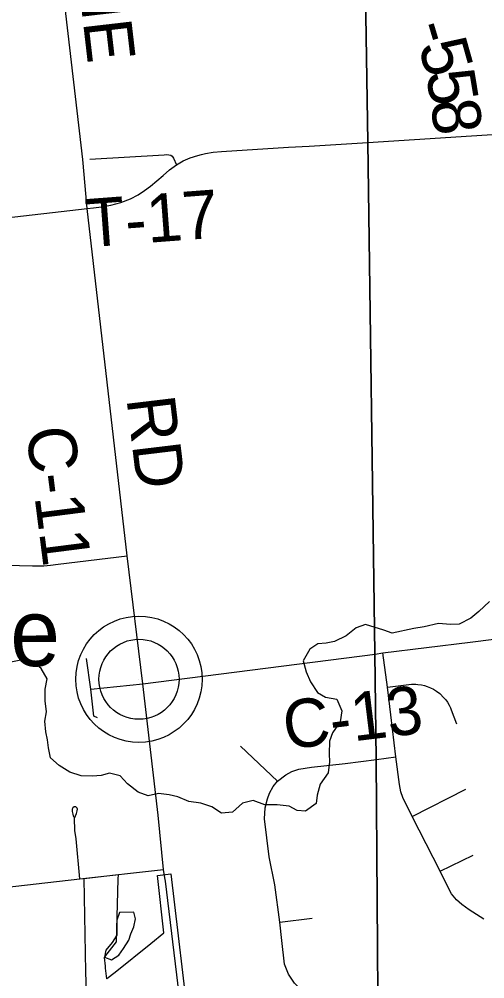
# Model space of a CAD drawing. Extents: x 114843 to 284848, y 317643 to 566895.
# Drawn here: x 156079 to 158973, y 459448 to 465415 of the extents above; entities that cross this region are included whole.
import ezdxf

# ---------------------------------------------------------------- set-up
doc = ezdxf.new("R2010")
doc.units = 0
for name, color, linetype in [('GM_X_Corporation', 7, 'Continuous'), ('GM_X_County', 7, 'Continuous'), ('GM_X_County_Road', 7, 'Continuous'), ('GM_X_County_Road_Text', 7, 'Continuous'), ('GM_X_Minor_Lake', 7, 'Continuous'), ('GM_X_Minor_River', 7, 'Continuous'), ('GM_X_Township', 7, 'Continuous'), ('GM_X_Township_Road', 7, 'Continuous'), ('GM_X_Township_Road_Text', 7, 'Continuous'), ('GM_X_Unincorporated', 7, 'Continuous'), ('GM_X_Unincorporated_Location', 7, 'Continuous'), ('GM_X_Unincorporated_Text', 7, 'Continuous')]:
    doc.layers.add(name, color=color, linetype=linetype)

msp = doc.modelspace()

# ---------------------------------------------------------------- linework, layer by layer
at = {"layer": 'GM_X_Corporation'}
msp.add_lwpolyline([(156497.2, 459361.1), (156493.5, 459492), (156483.1, 460073), (156693.2, 460097.1), (156692.1, 460067.6), (156687.7, 459913.1), (156680.8, 459681.2), (156680.7, 459677.9), (156609.2, 459584.9), (156606.4, 459581.2), (156612.4, 459526.7), (156613.8, 459514.1), (156621.1, 459447.7), (156624.1, 459450.1), (156675.2, 459490.7), (156897.4, 459667.4), (156978.9, 459735), (156938.3, 460091.1), (157022, 460102.1), (157139.1, 459102.2)], dxfattribs=at)
at = {"layer": 'GM_X_County'}
for points in [[(157949.5, 481710.3), (157971.2, 479550), (158050.7, 472860.5), (158109.6, 471910), (158204.2, 467282.5), (158244.8, 464651.1), (158289.2, 461470.7), (158298.4, 460814.5), (158309.6, 459056.8), (158310.2, 458625), (158367.1, 458020), (158383.2, 457785.9), (158395, 457644.1), (158367.1, 455454), (158366.4, 455400.6), (158367, 455348.9), (158371.8, 455017.9), (158404.1, 452870.8), (158333.6, 448459.5)], [(160362.3, 452715), (158404.1, 452870.8), (158371.8, 455017.9), (158367, 455348.9), (158366.4, 455400.6), (158367.1, 455454), (158395, 457644.1), (158383.2, 457785.9), (158367.1, 458020), (158310.2, 458625), (158309.6, 459056.8), (158298.4, 460814.5), (158289.2, 461470.7), (158244.8, 464651.1), (158204.2, 467282.5), (158109.6, 471910), (158050.7, 472860.5), (157971.2, 479550), (157949.5, 481710.3)]]:
    msp.add_lwpolyline(points, dxfattribs=at)
at = {"layer": 'GM_X_County_Road'}
for p, q in [((153857.7, 463927.8), (156500.8, 464238.6)), ((156847.4, 461283), (158290.4, 461467.8)), ((156984, 460075.8), (156975.4, 460128.8))]:
    msp.add_line(p, q, dxfattribs=at)
for points in [[(156975.4, 460128.8), (156942.7, 460466.5), (156847.4, 461283), (156749.1, 462078.5), (156500.8, 464238.6), (156474.2, 464542.1), (156172.8, 467144.1)], [(156000.4, 462019.8), (156162.5, 462015.4), (156194.4, 462015.2), (156232.4, 462016.9), (156274.5, 462020), (156321, 462025.7), (156749.1, 462078.5)], [(158290.4, 461467.8), (158339.3, 461474.4), (158881.4, 461542.4), (159356.7, 461601.3), (160206.2, 461706.7), (160996, 461803.1), (161411.8, 461853.7), (161842.1, 461905.8)], [(154249.6, 459850), (154252, 459849.7), (154299.3, 459843.5), (154336.2, 459841.2), (154379.9, 459840.2), (154420, 459840.9), (154464.1, 459844.8), (154520.9, 459851.1), (155315.7, 459940.4), (155638.8, 459976.7), (156455.2, 460069.7), (156975.4, 460128.8)], [(158367.6, 455397.8), (157738.3, 455843.4), (157641.5, 455924.6), (157577.9, 455992.9), (157523.9, 456065.3), (157493.4, 456117.1), (157467.2, 456182.9), (157444.9, 456251.7), (157432.9, 456301.2), (157424.4, 456349.4), (157391.8, 456602.7), (157302.2, 457384.2), (157242.3, 457899.2), (157181.9, 458436.4), (157135.5, 458838), (156987.4, 460054.6), (156984, 460075.8)]]:
    msp.add_lwpolyline(points, dxfattribs=at)
at = {"layer": 'GM_X_Minor_Lake'}
for points in [[(156701.6, 459860), (156685.8, 459813.9), (156686.3, 459719.6), (156656.5, 459673.4), (156616.7, 459627.1), (156608.9, 459582.9), (156653.1, 459567.1), (156674.7, 459580.4)], [(156674.7, 459580.4), (156699, 459595.4), (156726.8, 459637.7), (156760.6, 459688), (156772.4, 459728.1), (156792.2, 459772.3), (156802, 459820.5), (156791.8, 459862.5), (156701.6, 459860)]]:
    msp.add_lwpolyline(points, dxfattribs=at)
at = {"layer": 'GM_X_Minor_River'}
for points in [[(159000.8, 461794.2), (158934.9, 461731.8), (158885, 461691.5), (158813, 461653.1), (158758.9, 461650.9), (158684.7, 461656.6), (158596.6, 461636.2), (158532.5, 461625.9), (158396.3, 461597.2), (158344.1, 461617), (158232.1, 461651)], [(158232.1, 461651), (158173, 461629.7), (158111.2, 461581.2), (158039.2, 461544.8), (157987.2, 461534.5), (157935.1, 461530.2), (157885.2, 461497.8), (157843.5, 461425.5), (157861.9, 461357.4), (157890.3, 461295.4), (157932.7, 461227.5), (157982.9, 461199.8), (158053.1, 461186.1), (158083.6, 461114.1), (158073.9, 461045.9), (158026.2, 460977.5), (158008.4, 460925.3), (158004.8, 460847.1), (158007.1, 460797), (157999.5, 460728.8), (157949.7, 460658.4), (157930.1, 460590.2), (157924.3, 460538), (157858.4, 460491.6), (157806.3, 460495.3), (157756.1, 460521.1), (157681.9, 460530.7), (157605.8, 460530.3), (157533.5, 460558), (157467.5, 460539.6), (157403.6, 460485.1), (157335.5, 460478.8), (157277.2, 460518.5), (157207, 460540.2), (157132.8, 460551.8), (157064.5, 460579.5), (157010.3, 460591.3), (156944.2, 460600.9), (156880.1, 460586.5), (156817.9, 460608.3), (156751.5, 460660), (156707.1, 460709.9), (156640.9, 460727.6), (156588.9, 460713.3), (156534.8, 460709), (156464.7, 460710.6), (156394.4, 460732.3), (156328.1, 460774), (156273.7, 460821.8), (156261.4, 460883.9), (156255.1, 460933.9), (156244.8, 460984), (156238.5, 461050.1), (156248.2, 461108.3), (156239.8, 461176.4), (156241.4, 461248.5), (156253.1, 461312.7), (156214.7, 461378.6), (156160.4, 461422.4), (156090.2, 461430.1), (156016.1, 461415.7)]]:
    msp.add_lwpolyline(points, dxfattribs=at)
at = {"layer": 'GM_X_Township'}
for points in [[(160362.3, 452715), (158404.1, 452870.8), (158371.8, 455017.9), (158367, 455348.9), (158366.4, 455400.6), (158367.1, 455454), (158395, 457644.1), (158383.2, 457785.9), (158367.1, 458020), (158310.2, 458625), (158309.6, 459056.8), (158298.4, 460814.5), (158289.2, 461470.7), (158244.8, 464651.1), (158204.2, 467282.5), (158109.6, 471910), (158050.7, 472860.5), (157971.2, 479550), (157949.5, 481710.3)], [(144312.2, 469982.2), (148337.1, 470658.6), (149799.6, 470908.6), (149663.7, 471941.6), (149689.2, 471942.5), (150808.2, 472068.2), (155059.5, 472565.7), (158050.7, 472860.5), (158109.6, 471910), (158204.2, 467282.5), (158244.8, 464651.1), (158289.2, 461470.7), (158298.4, 460814.5), (158309.6, 459056.8), (158310.2, 458625), (158367.1, 458020), (158383.2, 457785.9), (158395, 457644.1), (158367.1, 455454), (158366.4, 455400.6), (158367, 455348.9), (158371.8, 455017.9), (158404.1, 452870.8), (158333.6, 448459.5)]]:
    msp.add_lwpolyline(points, dxfattribs=at)
at = {"layer": 'GM_X_Township_Road'}
for p, q in [((156525, 461249.5), (156496.6, 461440.7)), ((156525, 461249.5), (156847.4, 461283)), ((157684.7, 460676.4), (157454.4, 460895.6)), ((158299.6, 460811.7), (158418.8, 460827.6)), ((158521.5, 460457.2), (158855.1, 460626.5)), ((158694.2, 460118), (158899.5, 460216.5)), ((157699.4, 459801), (157900, 459826.3))]:
    msp.add_line(p, q, dxfattribs=at)
for points in [[(158246, 464648.3), (159179.7, 464707.8), (160034.9, 464767.2), (160413.6, 464788.1), (161054, 464834), (161123.3, 464827.9), (161363.4, 464731.1), (161477.9, 464695.8)], [(156500.8, 464238.6), (156541.6, 464242.8), (156590.3, 464248.6), (156648.7, 464258), (156711.1, 464274.3), (156769.7, 464297.1), (156818, 464323.2), (156858.3, 464348.6), (156895.9, 464376.4), (156973.4, 464443.3), (157014.1, 464477.9), (157056.8, 464509.5), (157097.9, 464533.6), (157141.7, 464551.8), (157188.3, 464566.9), (157212.7, 464573.2), (157237.1, 464579.6), (157285.5, 464587.5), (157335.6, 464592.7), (157753.5, 464618.5), (157881.8, 464626.2), (158246, 464648.3)], [(156518.5, 464544.4), (156979.8, 464572.1), (156996.8, 464572.4), (157009.2, 464571.7), (157020.9, 464569), (157029.8, 464563.1), (157037.8, 464550.9), (157056.8, 464509.5)], [(158418.8, 460827.6), (158388, 461089.8), (158367.3, 461261.5), (158339.3, 461474.4)], [(156565.8, 461070.8), (156542.2, 461081.7), (156525, 461249.5)], [(158367.3, 461261.5), (158500.8, 461278.6), (158517.7, 461280.1), (158530.9, 461280.5), (158544.1, 461280.2), (158557.2, 461279.2), (158578.9, 461276), (158597.5, 461271.6), (158614.3, 461266.4), (158634.6, 461258.2), (158654.1, 461248.3), (158672.8, 461236.6), (158693.8, 461221.4), (158718.6, 461196), (158729.7, 461182.4), (158739.9, 461168.1), (158751.1, 461149.2), (158758.9, 461133.5), (158764, 461121.3), (158797.7, 461034.6)], [(158967.2, 459819.5), (158876.3, 459876.4), (158830, 459909.8), (158796, 459940.5), (158765.6, 459976.7), (158727.9, 460049.1), (158694.2, 460118), (158521.5, 460457.2), (158463.7, 460575.3), (158451, 460611), (158442.1, 460656.9), (158418.8, 460827.6)], [(158310.8, 459054), (158188.7, 459137.4), (157890.6, 459335.4), (157831.5, 459378.7), (157789.7, 459420.6), (157752.8, 459477.9), (157727.4, 459539.1), (157711, 459686.8), (157699.4, 459801), (157668.2, 460031.9), (157632.4, 460206.3), (157603.9, 460444), (157607.2, 460511.2), (157622.9, 460567.6), (157635.5, 460602.5), (157658.1, 460643.4), (157684.7, 460676.4), (157735.1, 460715.6), (157772.8, 460736.7), (157816.5, 460751), (157894.9, 460764.5), (158105, 460786.4), (158299.6, 460811.7)], [(156455.2, 460069.7), (156432.3, 460317.7), (156425.7, 460369.7), (156422, 460446.9), (156435.6, 460477.1), (156440.1, 460492.6), (156441.2, 460503), (156438.8, 460510.4), (156431.4, 460517.1), (156420, 460517.7), (156411.4, 460511.8), (156407.6, 460503.4), (156408.1, 460489.4), (156412.9, 460471.5), (156417.2, 460452.6)]]:
    msp.add_lwpolyline(points, dxfattribs=at)
at = {"layer": 'GM_X_Unincorporated'}
for radius in [392.9, 249]:
    msp.add_circle((156823.2, 461310.9), radius, dxfattribs=at)
at = {"layer": 'GM_X_Unincorporated_Location'}
msp.add_line((156823.2, 461310.9), (156823.2, 461310.9), dxfattribs=at)

# ---------------------------------------------------------------- texts
at = {"layer": 'GM_X_County_Road_Text'}
for s, rotation, p in [('JEROME', 276.61627, (156313.6, 466792.9)), ('RD', 276.86185, (156745.2, 463056.3)), ('C-11', 277.28228, (156120.6, 462866.2)), ('C-13', 6.94221, (157737, 460873.5))]:
    msp.add_text(s, height=300, rotation=rotation, dxfattribs=at).set_placement(p)
at = {"layer": 'GM_X_Township_Road_Text'}
for s, rotation, p in [('-', 286.62062, (158522.9, 465368)), ('5', 285.75361, (158557.8, 465251.1)), ('5', 279.33644, (158606, 465081.9)), ('8', 277.15643, (158635.6, 464902.5)), ('T-17', 4.29723, (156502.5, 463995.9))]:
    msp.add_text(s, height=300, rotation=rotation, dxfattribs=at).set_placement(p)
at = {"layer": 'GM_X_Unincorporated_Text'}
msp.add_text('Jerome', height=417.01, rotation=0.41209, dxfattribs=at).set_placement((154475.1, 461380.9))

doc.saveas('drawing.dxf')
